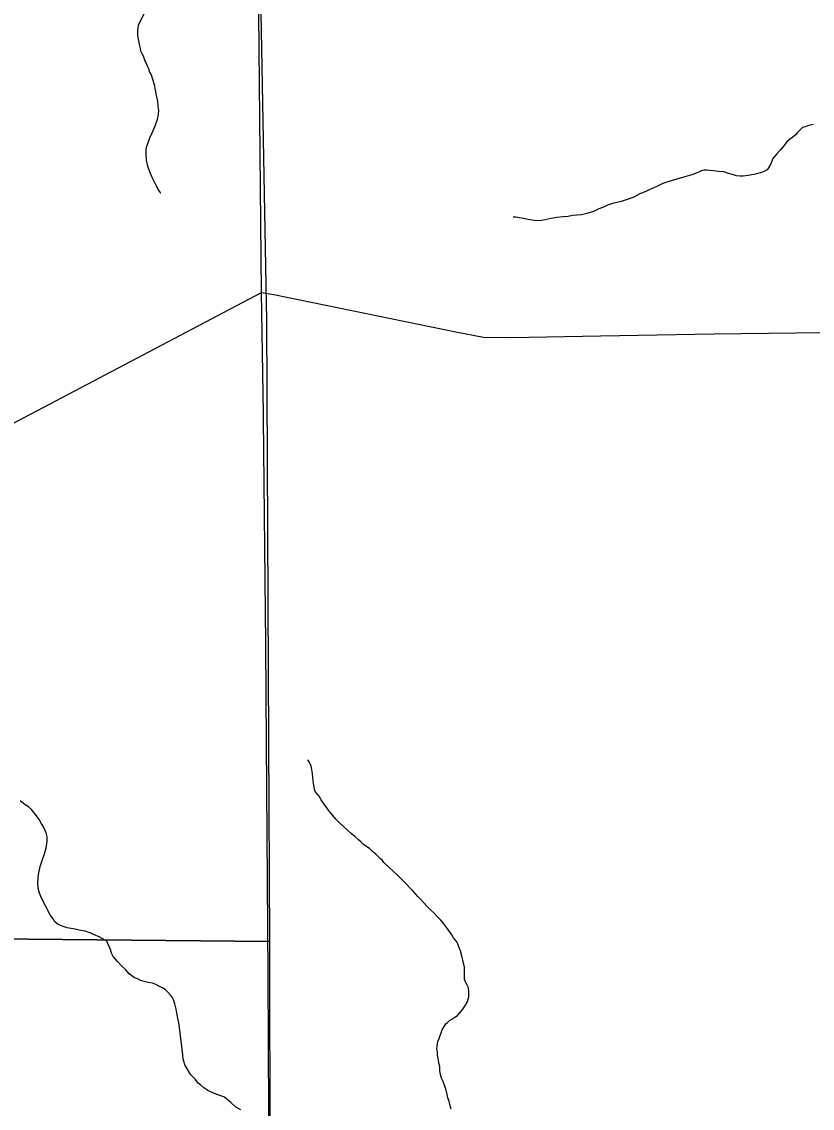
# Model space of a CAD drawing. Extents: x 2010165 to 2382125, y 1060529 to 1407316.
# Drawn here: x 2191259 to 2195389, y 1215496 to 1221171 of the extents above; entities that cross this region are included whole.
import ezdxf

# ---------------------------------------------------------------- set-up
doc = ezdxf.new("R2010")
doc.units = 0
for name, color, linetype in [('GM_X_City_Street', 7, 'Continuous'), ('GM_X_Minor_River', 7, 'Continuous'), ('GM_X_Section', 7, 'Continuous'), ('GM_X_State_Route', 7, 'Continuous')]:
    doc.layers.add(name, color=color, linetype=linetype)

msp = doc.modelspace()

# ---------------------------------------------------------------- linework, layer by layer
at = {"layer": 'GM_X_City_Street'}
for points in [[(2187007.7, 1216859), (2192510.8, 1219757)], [(2192510.8, 1219757), (2192576.8, 1219745.7), (2193527, 1219550.4), (2193671.5, 1219523.6), (2193814.9, 1219522.4), (2194283, 1219529.6), (2194875.1, 1219541.3), (2196587.7, 1219561), (2201766.1, 1219622.1), (2201818.9, 1219622.6)]]:
    msp.add_lwpolyline(points, dxfattribs=at)
at = {"layer": 'GM_X_Minor_River'}
for points in [[(2191902.7, 1221220.2), (2191872.1, 1221163.1), (2191866.5, 1221150.9), (2191864.7, 1221140.8), (2191863.2, 1221124.8), (2191863.5, 1221110.7), (2191863.9, 1221098.7), (2191866.3, 1221082.7), (2191870.9, 1221060.7), (2191875.4, 1221040.7), (2191880.1, 1221018.8), (2191886.4, 1221004.9), (2191892.8, 1220993), (2191897, 1220983.1), (2191901.5, 1220967.1), (2191907.8, 1220957.3), (2191914.2, 1220941.4), (2191920.6, 1220927.5), (2191927.2, 1220907.6), (2191935.6, 1220893.7), (2191942.2, 1220871.8), (2191950.9, 1220843.9), (2191955.7, 1220816), (2191960.5, 1220786), (2191967.3, 1220756), (2191970.1, 1220728), (2191972.6, 1220708), (2191971.2, 1220687.9), (2191965.9, 1220659.6), (2191954.8, 1220625.2), (2191937.8, 1220588.6), (2191926.4, 1220562.2), (2191915.2, 1220533.8), (2191907.9, 1220507.5), (2191906.6, 1220479.3), (2191909.5, 1220447.3), (2191914.1, 1220423.3), (2191920.7, 1220403.4), (2191929.4, 1220379.5), (2191940, 1220355.7), (2191948.5, 1220337.9), (2191957, 1220320), (2191965.4, 1220308.2), (2191971.8, 1220292.3), (2191980.2, 1220280.5), (2191984.3, 1220276.6), (2191986.3, 1220276.6)], [(2195393.5, 1220633.4), (2195371.6, 1220628.8), (2195351.7, 1220622.3), (2195337.8, 1220617.9), (2195322.1, 1220603.4), (2195312.4, 1220593.1), (2195300.7, 1220580.8), (2195287, 1220568.4), (2195269.3, 1220555.9), (2195255.6, 1220543.4), (2195240.1, 1220523), (2195220.7, 1220500.4), (2195203.1, 1220481.8), (2195191.5, 1220467.5), (2195183.7, 1220457.2), (2195180, 1220447.1), (2195172.4, 1220428.8), (2195161, 1220408.4), (2195153.2, 1220398.2), (2195129.5, 1220385.5), (2195091.7, 1220374.5), (2195053.8, 1220367.5), (2195027.8, 1220364.8), (2195009.8, 1220364.3), (2194993.7, 1220365.9), (2194977.5, 1220371.5), (2194951.2, 1220378.8), (2194927, 1220386.2), (2194898.8, 1220389.5), (2194872.6, 1220392.8), (2194852.5, 1220394.3), (2194836.5, 1220395.9), (2194824.4, 1220395.6), (2194814.5, 1220393.3), (2194800.6, 1220386.9), (2194782.7, 1220380.4), (2194758.9, 1220371.8), (2194723.1, 1220360.8), (2194639.5, 1220336.5), (2194607.7, 1220325.6), (2194576.1, 1220310.7), (2194544.4, 1220295.8), (2194518.6, 1220285.1), (2194488.9, 1220272.3), (2194457.3, 1220255.4), (2194421.5, 1220242.4), (2194389.7, 1220231.5), (2194345.9, 1220222.3), (2194320, 1220213.6), (2194298.2, 1220203), (2194274.4, 1220194.4), (2194246.7, 1220179.6), (2194210.9, 1220168.6), (2194183.1, 1220161.8), (2194159, 1220161.2), (2194137, 1220158.6), (2194113.1, 1220154), (2194087.1, 1220151.3), (2194055.1, 1220148.4), (2194025.1, 1220143.6), (2193993.2, 1220136.8), (2193963.3, 1220131.9), (2193935.2, 1220133.2), (2193905, 1220138.4), (2193870.7, 1220145.6), (2193840.5, 1220150.8), (2193826.4, 1220150.4), (2193826.4, 1220150.4)], [(2193448.2, 1216478.1), (2193429.7, 1216497.6), (2193413.1, 1216515.3), (2193394.6, 1216532.8), (2193378.2, 1216548.5), (2193357.5, 1216570), (2193343, 1216587.7), (2193328.6, 1216601.4), (2193316.2, 1216615.1), (2193303.8, 1216628.8), (2193287.3, 1216646.5), (2193268.7, 1216666.1), (2193246, 1216689.6), (2193223.4, 1216711.1), (2193202.8, 1216730.6), (2193151.4, 1216779.4), (2193143.1, 1216789.3), (2193132.8, 1216799), (2193122.5, 1216808.8), (2193108.1, 1216822.5), (2193091.7, 1216836.1), (2193075.2, 1216851.7), (2193056.8, 1216865.3), (2193042.5, 1216875), (2193030.2, 1216886.7), (2193017.8, 1216898.4), (2192999.3, 1216916), (2192980.8, 1216931.6), (2192960.3, 1216949.1), (2192939.8, 1216966.6), (2192919.2, 1216986.2), (2192900.6, 1217005.8), (2192884, 1217025.4), (2192867.5, 1217045), (2192852.9, 1217064.7), (2192838.3, 1217084.4), (2192823.7, 1217106.1), (2192813.2, 1217125.9), (2192800.8, 1217139.7), (2192792.5, 1217149.5), (2192788.1, 1217161.4), (2192785.8, 1217175.4), (2192783.3, 1217191.4), (2192780.9, 1217205.4), (2192780.4, 1217223.4), (2192777.9, 1217243.5), (2192775.3, 1217265.5), (2192770.8, 1217283.4), (2192766.5, 1217295.4), (2192760.2, 1217305.2), (2192753.9, 1217315.1), (2192755.9, 1217315.2)], [(2191431.2, 1216469.1), (2191422.8, 1216484.9), (2191408.2, 1216506.6), (2191361.7, 1216593.8), (2191351, 1216619.6), (2191344.3, 1216645.5), (2191343.6, 1216669.6), (2191344.8, 1216699.7), (2191348.1, 1216725.9), (2191355.3, 1216758.2), (2191366.4, 1216790.6), (2191377.5, 1216825.1), (2191386.7, 1216855.4), (2191391.8, 1216889.7), (2191391.2, 1216913.8), (2191386.6, 1216933.7), (2191380.2, 1216949.6), (2191371.7, 1216965.5), (2191361.2, 1216985.3), (2191350.7, 1217003.1), (2191336.1, 1217022.8), (2191323.7, 1217038.5), (2191309.1, 1217056.2), (2191294.7, 1217069.9), (2191276.4, 1217081.4), (2191249.8, 1217100.8)], [(2192404.2, 1215486.8), (2192377.7, 1215502.1), (2192351, 1215525.5), (2192318.2, 1215552.8), (2192263.5, 1215573.4), (2192231, 1215588.6), (2192210.6, 1215602.2), (2192194.2, 1215615.8), (2192179.8, 1215627.4), (2192167.3, 1215645.2), (2192154.9, 1215658.9), (2192142.6, 1215670.6), (2192132.1, 1215688.4), (2192119.5, 1215708.2), (2192111.1, 1215722), (2192106.7, 1215735.9), (2192102.3, 1215751.9), (2192099.7, 1215773.9), (2192096.9, 1215804), (2192094.1, 1215834), (2192083.8, 1215916.1), (2192079.1, 1215942), (2192074.4, 1215966), (2192069.7, 1215992), (2192065.1, 1216013.9), (2192058.4, 1216041.9), (2192051.8, 1216061.8), (2192045.4, 1216075.7), (2192037.1, 1216085.5), (2192020.6, 1216103.1), (2192010.3, 1216114.9), (2191998, 1216122.6), (2191985.9, 1216128.3), (2191975.7, 1216134.1), (2191959.4, 1216141.7), (2191941.2, 1216149.2), (2191919, 1216152.6), (2191904.9, 1216156.3), (2191890.8, 1216159.9), (2191878.6, 1216163.6), (2191864.4, 1216171.3), (2191848.2, 1216176.9), (2191833.9, 1216186.6), (2191819.5, 1216198.2), (2191800.9, 1216219.8), (2191778.3, 1216241.3), (2191759.6, 1216262.9), (2191736.9, 1216288.4), (2191728.4, 1216306.2), (2191721.9, 1216324.1), (2191715.4, 1216340), (2191709, 1216355.9), (2191702.7, 1216367.8), (2191690.4, 1216375.5), (2191678.2, 1216383.2), (2191664, 1216390.9), (2191645.7, 1216398.4), (2191619.3, 1216409.8), (2191591, 1216421.1), (2191558.7, 1216426.3), (2191538.5, 1216431.8), (2191516.4, 1216435.2), (2191496.2, 1216438.7), (2191476, 1216444.2), (2191457.8, 1216451.7), (2191443.5, 1216459.4), (2191431.2, 1216469.1)], [(2193502.9, 1215491.6), (2193496.3, 1215515.5), (2193491.8, 1215533.5), (2193485.3, 1215549.4), (2193480.8, 1215567.3), (2193476.2, 1215589.3), (2193469.6, 1215611.2), (2193460.9, 1215635.1), (2193452.5, 1215652.9), (2193445.9, 1215672.8), (2193443.4, 1215690.8), (2193442.8, 1215712.9), (2193438.2, 1215734.9), (2193433.7, 1215754.8), (2193431.2, 1215772.8), (2193430.7, 1215790.9), (2193428.3, 1215804.9), (2193429.9, 1215819), (2193431.5, 1215833.1), (2193433.2, 1215845.2), (2193438.9, 1215859.4), (2193455.7, 1215906), (2193465.2, 1215922.3), (2193474.9, 1215936.6), (2193484.7, 1215944.9), (2193494.5, 1215953.2), (2193506.3, 1215961.5), (2193522, 1215972), (2193535.9, 1215980.4), (2193547.5, 1215994.8), (2193563, 1216013.2), (2193576.5, 1216033.7), (2193588, 1216054), (2193595.4, 1216078.3), (2193594.8, 1216100.4), (2193592.1, 1216124.4), (2193583.6, 1216142.3), (2193577.2, 1216156.2), (2193572.9, 1216168.1), (2193572.4, 1216188.2), (2193571.9, 1216204.2), (2193571.2, 1216232.3), (2193564.3, 1216262.2), (2193557.5, 1216292.2), (2193550.8, 1216318.1), (2193542.3, 1216338), (2193535.6, 1216359.9), (2193525.2, 1216373.6), (2193514.9, 1216385.4), (2193506.5, 1216401.3), (2193493.9, 1216419), (2193479.4, 1216438.7), (2193464.8, 1216458.4), (2193448.2, 1216478.1)]]:
    msp.add_lwpolyline(points, dxfattribs=at)
at = {"layer": 'GM_X_Section'}
for points in [[(2188699.1, 1221713.3), (2192497.4, 1221786.2), (2192537.7, 1219610.9), (2192547.4, 1217415.7), (2192553.9, 1216366.5), (2186961.3, 1216421.1), (2186866.2, 1221693.3)], [(2192553.9, 1216366.5), (2192555.1, 1215228.6), (2192573.5, 1213021.2), (2192581.3, 1210907.7), (2187059.5, 1210937.2), (2186961.3, 1216421.1)]]:
    msp.add_lwpolyline(points, close=True, dxfattribs=at)
at = {"layer": 'GM_X_State_Route'}
for points in [[(2192521.6, 1219125.5), (2192510.8, 1219757), (2192492.3, 1221761.1), (2192492.1, 1221780.9)], [(2192535.4, 1217651.9), (2192533.4, 1217922.4), (2192522.1, 1219097.8), (2192521.6, 1219125.5)], [(2192552.9, 1214967.7), (2192551.2, 1215108.4), (2192546.4, 1216193.7), (2192535.4, 1217651.9)]]:
    msp.add_lwpolyline(points, dxfattribs=at)

doc.saveas('drawing.dxf')
